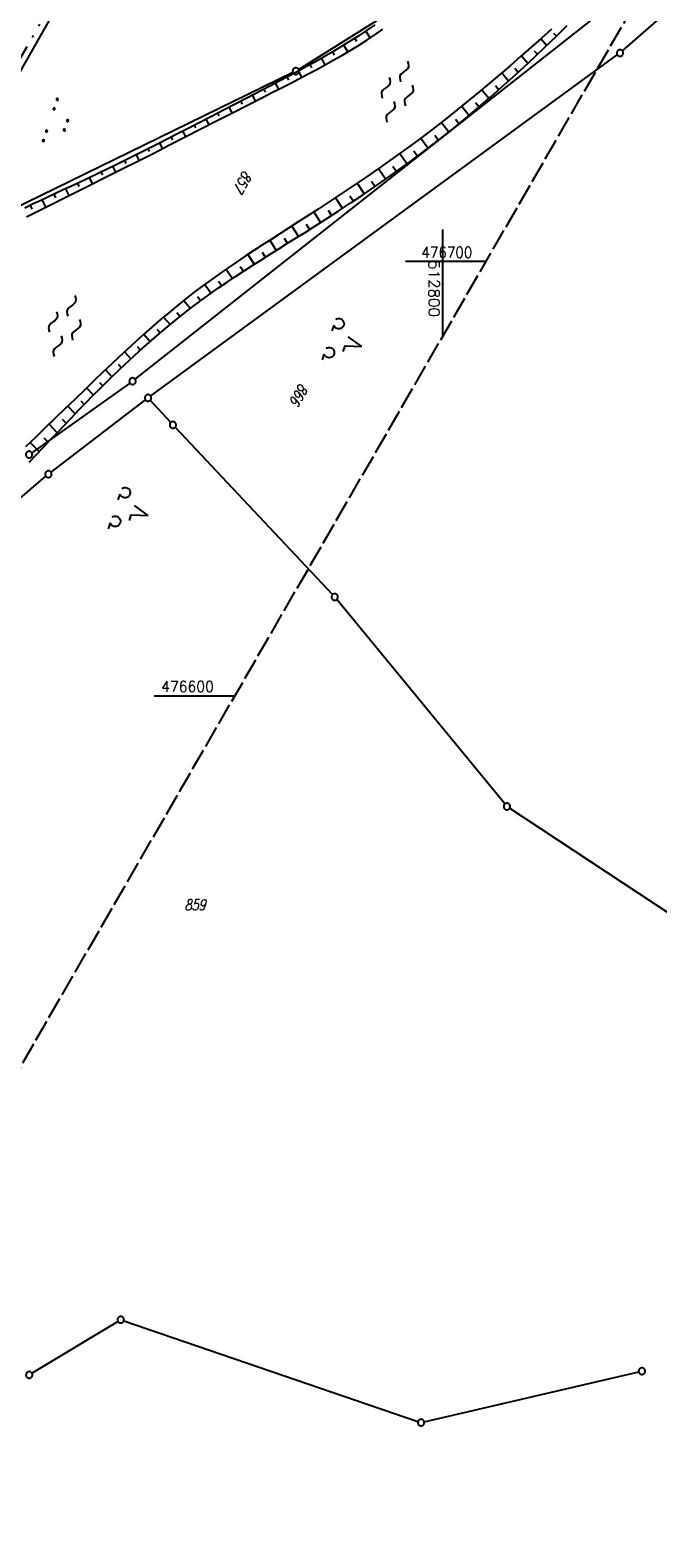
# Model space of a CAD drawing. Extents: x 510526 to 513920, y 467229 to 478797.
# Tile 407 of 467: x 512705 to 512849, y 476407 to 476753. Entities that reach past the tile are written whole.
import ezdxf

# ---------------------------------------------------------------- set-up
doc = ezdxf.new("R2010")
doc.units = 0
doc.header["$LTSCALE"] = 10
doc.header["$MEASUREMENT"] = 0
for name, pattern in [('LT00', [0]), ('LT09', [0.54, 0.2, -0.1, 0.02, -0.1, 0.02, -0.1]), ('LT14', [0.6, 0.5, -0.1])]:
    doc.linetypes.add(name, pattern=pattern)
doc.layers.get('0').update_dxf_attribs({"linetype": 'LT00'})
for name, color, linetype in [('--WASSER_NUTZUNG', 180, 'Continuous'), ('DFK_AB_L', 21, 'LT00'), ('DFK_FLUR_NR', 250, 'LT00'), ('DFK_GZPKT', 250, 'LT00'), ('DFK_KATASTER', 250, 'LT00'), ('DFK_NUTZUNG', 250, 'LT00'), ('GEMARKUNGSGRENZE', 3, 'LT09'), ('V88_BOESCH', 250, 'LT00'), ('V88_BOSCHUNG', 250, 'LT00'), ('V88_RASTER', 250, 'LT00')]:
    doc.layers.add(name, color=color, linetype=linetype)
doc.layers.add('-BLATT_88-RAND', color=7, linetype='LT14', plot=False)
doc.styles.get("Standard").update_dxf_attribs({"font": 'romans.shx'})

# ---------------------------------------------------------------- blocks, each defined once
blk = doc.blocks.new('SYMB7201')
at = {"color": 0, "linetype": 'ByBlock'}
for p, q in [((0, 0.385), (-0.11, 0.015)), ((-0.255, -0.385), (-0.115, -0.385)), ((0.445, -0.385), (0.585, -0.385))]:
    blk.add_line(p, q, dxfattribs=at)
for points in [[(0.25, 0.015), (0.11, 0.015), (0, 0.385)], [(-0.393816, -0.383308), (-0.416239, -0.362945), (-0.432849, -0.337617), (-0.442589, -0.308936), (-0.444836, -0.27873), (-0.439449, -0.248923), (-0.426769, -0.221415), (-0.407606, -0.197958), (-0.38318, -0.180047), (-0.355047, -0.168823), (-0.325, -0.165), (-0.294953, -0.168823), (-0.26682, -0.180047), (-0.242394, -0.197959), (-0.223231, -0.221415), (-0.210551, -0.248923), (-0.205164, -0.27873), (-0.207411, -0.308936), (-0.21715, -0.337617), (-0.233761, -0.362945), (-0.256184, -0.383308)], [(0.306185, -0.383308), (0.283761, -0.362945), (0.267151, -0.337617), (0.257411, -0.308936), (0.255164, -0.27873), (0.260552, -0.248923), (0.273231, -0.221415), (0.292394, -0.197958), (0.31682, -0.180047), (0.344953, -0.168823), (0.375, -0.165), (0.405047, -0.168823), (0.43318, -0.180047), (0.457606, -0.197959), (0.476769, -0.221415), (0.489449, -0.248923), (0.494836, -0.27873), (0.492589, -0.308936), (0.48285, -0.337617), (0.466239, -0.362945), (0.443816, -0.383308)]]:
    blk.add_lwpolyline(points, dxfattribs=at)
blk = doc.blocks.new('SYMB7010')
at = {"color": 0, "linetype": 'ByBlock'}
for points in [[(-0.031408, 0.499213), (-0.093728, 0.49134), (-0.15457, 0.475719), (-0.212975, 0.452595), (-0.268021, 0.422333), (-0.31884, 0.385411), (-0.36463, 0.342411), (-0.40467, 0.29401), (-0.438329, 0.240973), (-0.465074, 0.184136), (-0.484486, 0.124395), (-0.496256, 0.062692), (-0.5002, 0)], [(-0.5002, 0), (-0.496256, -0.062692), (-0.484486, -0.124395), (-0.465075, -0.184136), (-0.438329, -0.240973), (-0.404671, -0.29401), (-0.36463, -0.342411), (-0.31884, -0.385411), (-0.268021, -0.422333), (-0.212975, -0.452595), (-0.154571, -0.475719), (-0.093728, -0.49134), (-0.031408, -0.499213), (0.031408, -0.499213)], [(0.5002, 0), (0.496256, 0.062692), (0.484485, 0.124395), (0.465074, 0.184136), (0.438329, 0.240973), (0.40467, 0.29401), (0.36463, 0.342411), (0.31884, 0.385411), (0.268021, 0.422333), (0.212975, 0.452595), (0.15457, 0.475719), (0.093728, 0.49134), (0.031408, 0.499213), (-0.031408, 0.499213)], [(0.031408, -0.499213), (0.093728, -0.491341), (0.15457, -0.475719), (0.212975, -0.452595), (0.268021, -0.422333), (0.31884, -0.385411), (0.36463, -0.342411), (0.404671, -0.294011), (0.438329, -0.240974), (0.465075, -0.184136), (0.484486, -0.124395), (0.496256, -0.062692), (0.500201, 0)]]:
    blk.add_lwpolyline(points, dxfattribs=at)
blk = doc.blocks.new('SYMB7250')
at = {"color": 0, "linetype": 'ByBlock'}
for points in [[(-0.74, 0), (-0.698333, 0.028889), (-0.656667, 0.051111), (-0.615, 0.06), (-0.573333, 0.051111), (-0.531667, 0.028889), (-0.49, 0)], [(-0.49, 0), (-0.448333, -0.028889), (-0.406667, -0.051111), (-0.365, -0.06), (-0.323333, -0.051111), (-0.281667, -0.028889), (-0.24, 0)], [(-0.25, 0.28), (-0.208333, 0.308889), (-0.166667, 0.331111), (-0.125, 0.34), (-0.083333, 0.331111), (-0.041667, 0.308889), (0, 0.28)], [(0, 0.28), (0.041667, 0.251111), (0.083333, 0.228889), (0.125, 0.22), (0.166667, 0.228889), (0.208333, 0.251111), (0.25, 0.28)], [(0.24, 0), (0.281667, 0.028889), (0.323333, 0.051111), (0.365, 0.06), (0.406667, 0.051111), (0.448333, 0.028889), (0.49, 0)], [(0.49, 0), (0.531667, -0.028889), (0.573333, -0.051111), (0.615, -0.06), (0.656667, -0.051111), (0.698333, -0.028889), (0.74, 0)], [(-0.25, -0.28), (-0.208333, -0.251111), (-0.166667, -0.228889), (-0.125, -0.22), (-0.083333, -0.228889), (-0.041667, -0.251111), (0, -0.28)], [(0, -0.28), (0.041667, -0.308889), (0.083333, -0.331111), (0.125, -0.34), (0.166667, -0.331111), (0.208333, -0.308889), (0.25, -0.28)]]:
    blk.add_lwpolyline(points, dxfattribs=at)
blk = doc.blocks.new('SYMB7111')
at = {"color": 0, "linetype": 'ByBlock'}
for p, q in [((-0.13, 0.202919), (-0.13, 0.177081)), ((-0.125, 0.172895), (-0.125, 0.207105)), ((-0.12, 0.209164), (-0.12, 0.170836)), ((-0.115, 0.170204), (-0.115, 0.209796)), ((-0.11, 0.209164), (-0.11, 0.170836)), ((-0.105, 0.172895), (-0.105, 0.207105)), ((-0.1, 0.202919), (-0.1, 0.177081)), ((-0.095, 0.189874), (-0.095, 0.190146)), ((0.1, 0.202919), (0.1, 0.177081)), ((0.105, 0.172895), (0.105, 0.207105)), ((0.11, 0.209164), (0.11, 0.170836)), ((0.115, 0.170204), (0.115, 0.209796)), ((0.12, 0.209164), (0.12, 0.170836)), ((0.125, 0.172895), (0.125, 0.207105)), ((0.13, 0.202919), (0.13, 0.177081)), ((0.135, 0.189874), (0.135, 0.190146)), ((-0.515, -0.177081), (-0.515, -0.202919)), ((-0.51, -0.207105), (-0.51, -0.172895)), ((-0.505, -0.170836), (-0.505, -0.209164)), ((-0.5, -0.209796), (-0.5, -0.170204)), ((-0.495, -0.170836), (-0.495, -0.209164)), ((-0.49, -0.207105), (-0.49, -0.172895)), ((-0.485, -0.177081), (-0.485, -0.202919)), ((-0.48, -0.190126), (-0.48, -0.189854)), ((-0.285, -0.177081), (-0.285, -0.202919)), ((-0.28, -0.207105), (-0.28, -0.172895)), ((-0.275, -0.170836), (-0.275, -0.209164)), ((-0.27, -0.209796), (-0.27, -0.170204)), ((-0.265, -0.170836), (-0.265, -0.209164)), ((-0.26, -0.207105), (-0.26, -0.172895)), ((-0.255, -0.177081), (-0.255, -0.202919)), ((-0.25, -0.190126), (-0.25, -0.189854)), ((0.255, -0.177081), (0.255, -0.202919)), ((0.26, -0.207105), (0.26, -0.172895)), ((0.265, -0.170836), (0.265, -0.209164)), ((0.27, -0.209796), (0.27, -0.170204)), ((0.275, -0.170836), (0.275, -0.209164)), ((0.28, -0.207105), (0.28, -0.172895)), ((0.285, -0.177081), (0.285, -0.202919)), ((0.29, -0.190126), (0.29, -0.189854)), ((0.485, -0.177081), (0.485, -0.202919)), ((0.49, -0.207105), (0.49, -0.172895)), ((0.495, -0.170836), (0.495, -0.209164)), ((0.5, -0.209796), (0.5, -0.170204)), ((0.505, -0.170836), (0.505, -0.209164)), ((0.51, -0.207105), (0.51, -0.172895)), ((0.515, -0.177081), (0.515, -0.202919)), ((0.52, -0.190126), (0.52, -0.189854))]:
    blk.add_line(p, q, dxfattribs=at)
for points in [[(-0.095, 0.19), (-0.096981, 0.198678), (-0.10253, 0.205637), (-0.11055, 0.209499), (-0.11945, 0.209499), (-0.12747, 0.205637), (-0.133019, 0.198678), (-0.135, 0.19), (-0.133019, 0.181322), (-0.12747, 0.174363), (-0.11945, 0.170501), (-0.11055, 0.170501), (-0.10253, 0.174363), (-0.096981, 0.181322), (-0.095, 0.19)], [(0.135, 0.19), (0.133019, 0.198678), (0.12747, 0.205637), (0.11945, 0.209499), (0.11055, 0.209499), (0.10253, 0.205637), (0.096981, 0.198678), (0.095, 0.19), (0.096981, 0.181322), (0.10253, 0.174363), (0.11055, 0.170501), (0.11945, 0.170501), (0.12747, 0.174363), (0.133019, 0.181322), (0.135, 0.19)], [(-0.48, -0.19), (-0.481981, -0.181322), (-0.48753, -0.174363), (-0.49555, -0.170501), (-0.50445, -0.170501), (-0.51247, -0.174363), (-0.518019, -0.181322), (-0.52, -0.19), (-0.518019, -0.198678), (-0.51247, -0.205637), (-0.50445, -0.209499), (-0.49555, -0.209499), (-0.48753, -0.205637), (-0.481981, -0.198678), (-0.48, -0.19)], [(-0.25, -0.19), (-0.251981, -0.181322), (-0.25753, -0.174363), (-0.26555, -0.170501), (-0.27445, -0.170501), (-0.28247, -0.174363), (-0.288019, -0.181322), (-0.29, -0.19), (-0.288019, -0.198678), (-0.28247, -0.205637), (-0.27445, -0.209499), (-0.26555, -0.209499), (-0.25753, -0.205637), (-0.251981, -0.198678), (-0.25, -0.19)], [(0.29, -0.19), (0.288019, -0.181322), (0.28247, -0.174363), (0.27445, -0.170501), (0.26555, -0.170501), (0.25753, -0.174363), (0.251981, -0.181322), (0.25, -0.19), (0.251981, -0.198678), (0.25753, -0.205637), (0.26555, -0.209499), (0.27445, -0.209499), (0.28247, -0.205637), (0.288019, -0.198678), (0.29, -0.19)], [(0.52, -0.19), (0.518019, -0.181322), (0.51247, -0.174363), (0.50445, -0.170501), (0.49555, -0.170501), (0.48753, -0.174363), (0.481981, -0.181322), (0.48, -0.19), (0.481981, -0.198678), (0.48753, -0.205637), (0.49555, -0.209499), (0.50445, -0.209499), (0.51247, -0.205637), (0.518019, -0.198678), (0.52, -0.19)]]:
    blk.add_lwpolyline(points, dxfattribs=at)

msp = doc.modelspace()

# ---------------------------------------------------------------- linework, layer by layer
at = {"layer": '-BLATT_88-RAND'}
msp.add_lwpolyline([(512755.75, 477179.71), (512292.82, 476378.88), (512541.3, 476235.25), (513004.22, 477036.08), (512755.75, 477179.71)], dxfattribs=at)
at = {"layer": 'DFK_AB_L'}
msp.add_line((512674.1, 476692.94), (512791.07, 476899.26), dxfattribs=at)
at = {"layer": 'DFK_KATASTER'}
for p, q in [((512841.28, 476748.37), (512867.51, 476771.31)), ((512729.26, 476672.89), (512833.94, 476755.29)), ((512784.77, 476755.27), (512766.86, 476744.12)), ((512732.84, 476669.04), (512840.11, 476747.44)), ((512765.55, 476743.39), (512696.22, 476709.56)), ((512728.06, 476672), (512705.49, 476656)), ((512709.92, 476651.52), (512731.63, 476668.14)), ((512737.44, 476662.94), (512732.74, 476668.05)), ((512774.63, 476623.36), (512738.46, 476661.84)), ((512658.27, 476607.45), (512708.75, 476650.57)), ((512814.25, 476575.24), (512775.62, 476622.23)), ((512852.46, 476549.71), (512815.36, 476574.25)), ((512705.54, 476444.36), (512725.31, 476456.28)), ((512726.66, 476456.43), (512794.28, 476433.26)), ((512795.72, 476433.19), (512845.03, 476444.67))]:
    msp.add_line(p, q, dxfattribs=at)
at = {"layer": 'GEMARKUNGSGRENZE', "ltscale": 2.5, "flags": 128}
msp.add_lwpolyline([(512293.26, 476712.05), (512348.09, 476737.8), (512371.78, 476752.19), (512408.68, 476783.8), (512455.44, 476817.71), (512519.61, 476885.05), (512566.78, 476947.34), (512587.11, 476967.26), (512610.39, 476990.06), (512643.46, 477013.58), (512665.36, 477019.76), (512738.72, 477049.3), (512738.99, 477019.09), (512739.25, 476992.81), (512744.89, 476991.76), (512768.61, 476987.28), (512769.09, 476987.32), (512777.28, 476981.67), (512787, 476972.86), (512793.07, 476957.98), (512807.53, 476945.1), (512822.53, 476938.93), (512824.4, 476934.3), (512796.55, 476911.86), (512790.14, 476900.65), (512672.43, 476693.04), (512634.03, 476627.67), (512582.48, 476535.09), (512548.41, 476458.95), (512546.86, 476455.29), (512492.58, 476342.25), (512447.7, 476236.74), (512445.75, 476232.41), (512395.2, 476115.9), (512387.92, 476094.99), (512385.79, 476088.82), (512379.74, 476057.07), (512363.3, 476018.74)], dxfattribs=at)
at = {"layer": 'V88_BOESCH'}
for points in [[(512784.36, 476754.34), (512782.45, 476753.03), (512780.51, 476751.75), (512778.56, 476750.5), (512776.58, 476749.29), (512774.59, 476748.11), (512772.58, 476746.95), (512770.56, 476745.81), (512768.53, 476744.7), (512766.49, 476743.59), (512764.44, 476742.51), (512762.39, 476741.43), (512760.34, 476740.35), (512758.29, 476739.28), (512754.94, 476737.54), (512751.61, 476735.8), (512748.27, 476734.07), (512744.93, 476732.33), (512741.58, 476730.61), (512738.24, 476728.89), (512734.88, 476727.18), (512731.52, 476725.48), (512728.14, 476723.8), (512724.75, 476722.13), (512721.35, 476720.47), (512717.93, 476718.84), (512714.49, 476717.22), (512712.73, 476716.4), (512710.96, 476715.58), (512709.19, 476714.76), (512707.42, 476713.93), (512705.66, 476713.1), (512703.91, 476712.25)], [(512704.87, 476653.84), (512706.5, 476655.53), (512708.13, 476657.23), (512709.76, 476658.93), (512711.38, 476660.63), (512713.01, 476662.34), (512714.64, 476664.04), (512716.27, 476665.74), (512717.91, 476667.43), (512719.56, 476669.11), (512721.22, 476670.79), (512723.43, 476672.97), (512725.67, 476675.13), (512727.93, 476677.25), (512730.22, 476679.35), (512732.54, 476681.42), (512734.89, 476683.44), (512737.27, 476685.43), (512739.68, 476687.38), (512742.13, 476689.28), (512744.61, 476691.14), (512746.52, 476692.52), (512748.44, 476693.88), (512750.39, 476695.21), (512752.35, 476696.52), (512754.32, 476697.82), (512756.3, 476699.1), (512758.29, 476700.37), (512760.29, 476701.63), (512762.29, 476702.89), (512764.3, 476704.14), (512766.3, 476705.39), (512768.31, 476706.65), (512770.31, 476707.91), (512773.13, 476709.71), (512775.93, 476711.52), (512778.73, 476713.36), (512781.51, 476715.22), (512784.27, 476717.1), (512787.01, 476719), (512789.73, 476720.93), (512792.43, 476722.89), (512795.11, 476724.88), (512797.76, 476726.9), (512800.39, 476728.95), (512803.06, 476731.1), (512805.71, 476733.28), (512808.34, 476735.5), (512810.94, 476737.74), (512813.51, 476740.02), (512816.07, 476742.32), (512818.61, 476744.64), (512821.12, 476747), (512823.63, 476749.37), (512826.11, 476751.76), (512828.59, 476754.18)], [(512824.97, 476753.38), (512822.6, 476751.26), (512820.22, 476749.15), (512817.85, 476747.05), (512815.46, 476744.97), (512813.07, 476742.92), (512810.68, 476740.88), (512808.26, 476738.86), (512805.84, 476736.86), (512803.4, 476734.88), (512800.94, 476732.93), (512798.46, 476731), (512795.83, 476729), (512793.18, 476727.03), (512790.51, 476725.08), (512787.82, 476723.15), (512785.1, 476721.25), (512782.38, 476719.36), (512779.63, 476717.5), (512776.87, 476715.65), (512774.11, 476713.82), (512771.33, 476712), (512768.54, 476710.19), (512766.53, 476708.9), (512764.53, 476707.62), (512762.53, 476706.34), (512760.52, 476705.05), (512758.53, 476703.76), (512756.54, 476702.47), (512754.55, 476701.16), (512752.58, 476699.84), (512750.62, 476698.5), (512748.67, 476697.15), (512746.74, 476695.77), (512744.83, 476694.38), (512742.93, 476692.95), (512740.93, 476691.39), (512738.95, 476689.8), (512736.99, 476688.18), (512735.05, 476686.54), (512733.12, 476684.87), (512731.22, 476683.18), (512729.33, 476681.48), (512727.45, 476679.75), (512725.58, 476678.02), (512723.72, 476676.27), (512721.87, 476674.51), (512720.03, 476672.75), (512717.74, 476670.55), (512715.45, 476668.34), (512713.17, 476666.14), (512710.89, 476663.93), (512708.61, 476661.72), (512706.32, 476659.52), (512704.04, 476657.32)], [(512704.28, 476710.22), (512706.11, 476711.17), (512707.95, 476712.1), (512709.79, 476713.02), (512711.64, 476713.94), (512713.49, 476714.85), (512715.34, 476715.76), (512718.99, 476717.58), (512722.63, 476719.4), (512726.27, 476721.23), (512729.9, 476723.06), (512733.52, 476724.9), (512737.14, 476726.75), (512740.76, 476728.59), (512744.38, 476730.44), (512747.99, 476732.3), (512751.61, 476734.15), (512755.23, 476736), (512758.86, 476737.84), (512760.86, 476738.86), (512762.87, 476739.88), (512764.87, 476740.91), (512766.87, 476741.94), (512768.86, 476742.99), (512770.85, 476744.05), (512772.83, 476745.12), (512774.79, 476746.22), (512776.74, 476747.33), (512778.68, 476748.48), (512780.6, 476749.65), (512782.5, 476750.85), (512784.38, 476752.09), (512786.24, 476753.37)]]:
    msp.add_lwpolyline(points, dxfattribs=at)
at = {"layer": 'V88_BOSCHUNG'}
for p, q in [((512780.25, 476750.5), (512779.78, 476751.27)), ((512783.27, 476751.36), (512782.27, 476752.9)), ((512822.54, 476751.2), (512823.92, 476749.65)), ((512825.43, 476752.47), (512826.09, 476751.74)), ((512775.11, 476747.4), (512774.68, 476748.16)), ((512778.15, 476748.16), (512777.25, 476749.7)), ((512818.06, 476747.23), (512819.55, 476745.52)), ((512821.02, 476748.4), (512821.74, 476747.58)), ((512767.61, 476742.33), (512766.85, 476743.79)), ((512769.88, 476744.48), (512769.48, 476745.22)), ((512772.92, 476745.17), (512772.09, 476746.67)), ((512816.57, 476744.37), (512817.34, 476743.48)), ((512762.28, 476739.58), (512761.55, 476740.99)), ((512764.58, 476741.67), (512764.21, 476742.38)), ((512812.07, 476740.41), (512812.88, 476739.45)), ((512813.53, 476743.31), (512815.12, 476741.46)), ((512753.91, 476736.16), (512753.57, 476736.83)), ((512756.93, 476736.86), (512756.23, 476738.21)), ((512759.25, 476738.91), (512758.89, 476739.6)), ((512808.97, 476739.44), (512810.62, 476737.46)), ((512748.58, 476733.41), (512748.25, 476734.06)), ((512751.58, 476734.13), (512750.91, 476735.44)), ((512804.35, 476735.65), (512806.04, 476733.55)), ((512807.5, 476736.52), (512808.34, 476735.5)), ((512740.9, 476728.67), (512740.25, 476729.93)), ((512743.25, 476730.67), (512742.92, 476731.3)), ((512746.24, 476731.4), (512745.59, 476732.68)), ((512799.67, 476731.94), (512801.37, 476729.73)), ((512802.87, 476732.71), (512803.72, 476731.63)), ((512735.56, 476725.94), (512734.91, 476727.2)), ((512737.91, 476727.93), (512737.58, 476728.56)), ((512794.92, 476728.32), (512796.62, 476726.02)), ((512798.15, 476728.99), (512799.01, 476727.87)), ((512727.2, 476722.52), (512726.86, 476723.17)), ((512730.21, 476723.22), (512729.55, 476724.5)), ((512732.56, 476725.21), (512732.23, 476725.84)), ((512790.1, 476724.78), (512791.79, 476722.42)), ((512793.36, 476725.38), (512794.21, 476724.21)), ((512721.82, 476719.85), (512721.48, 476720.54)), ((512724.85, 476720.51), (512724.17, 476721.85)), ((512785.21, 476721.33), (512786.9, 476718.92)), ((512788.51, 476721.85), (512789.35, 476720.66)), ((512714.1, 476715.15), (512713.35, 476716.69)), ((512716.43, 476717.22), (512716.07, 476717.96)), ((512719.48, 476717.82), (512718.78, 476719.24)), ((512780.29, 476717.94), (512781.94, 476715.51)), ((512783.59, 476718.42), (512784.43, 476717.21)), ((512705.62, 476712), (512705.18, 476712.87)), ((512708.73, 476712.49), (512707.9, 476714.16)), ((512711.02, 476714.63), (512710.63, 476715.42)), ((512775.31, 476714.61), (512776.93, 476712.17)), ((512778.62, 476715.05), (512779.44, 476713.83)), ((512770.31, 476711.34), (512771.88, 476708.91)), ((512773.61, 476711.75), (512774.41, 476710.53)), ((512765.27, 476708.09), (512766.8, 476705.7)), ((512768.57, 476708.51), (512769.34, 476707.3)), ((512760.22, 476704.85), (512761.71, 476702.52)), ((512763.5, 476705.29), (512764.26, 476704.11)), ((512753.41, 476698.8), (512754.14, 476697.7)), ((512755.18, 476701.57), (512756.65, 476699.32)), ((512758.43, 476702.08), (512759.18, 476700.93)), ((512748.45, 476695.43), (512749.18, 476694.39)), ((512750.18, 476698.2), (512751.65, 476696.06)), ((512743.59, 476691.91), (512744.33, 476690.94)), ((512745.26, 476694.69), (512746.74, 476692.68)), ((512740.46, 476691.02), (512741.95, 476689.14)), ((512735.8, 476687.19), (512737.28, 476685.44)), ((512738.86, 476688.22), (512739.6, 476687.31)), ((512731.26, 476683.22), (512732.73, 476681.58)), ((512734.25, 476684.37), (512734.99, 476683.53)), ((512726.81, 476679.17), (512728.28, 476677.58)), ((512729.76, 476680.4), (512730.49, 476679.59)), ((512722.43, 476675.04), (512723.94, 476673.46)), ((512725.36, 476676.32), (512726.1, 476675.53)), ((512721.03, 476672.16), (512721.8, 476671.36)), ((512716.76, 476667.95), (512717.58, 476667.09)), ((512718.09, 476670.89), (512719.68, 476669.24)), ((512713.77, 476666.72), (512715.5, 476664.94)), ((512709.46, 476662.55), (512711.35, 476660.6)), ((512712.52, 476663.7), (512713.42, 476662.77)), ((512705.14, 476658.38), (512707.2, 476656.25)), ((512708.29, 476659.44), (512709.28, 476658.42))]:
    msp.add_line(p, q, dxfattribs=at)
at = {"layer": 'V88_RASTER'}
for p, q in [((512800, 476682.79), (512800, 476707.35)), ((512791.45, 476700), (512809.95, 476700)), ((512752.14, 476600), (512733.64, 476600))]:
    msp.add_line(p, q, dxfattribs=at)

# ---------------------------------------------------------------- block references
at = {"layer": '--WASSER_NUTZUNG', "xscale": 9.999999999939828, "yscale": 10.00000000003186, "zscale": 10, "rotation": 251.2882999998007}
for p in [(512789.53, 476738.99), (512713.04, 476685.15)]:
    msp.add_blockref('SYMB7250', p, dxfattribs=at)
at = {"layer": 'DFK_GZPKT', "xscale": 1.499999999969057, "yscale": 1.5, "zscale": 1.5, "rotation": 251.2881100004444}
for p in [(512840.72, 476747.88), (512766.22, 476743.72), (512728.67, 476672.43), (512732.23, 476668.6), (512737.95, 476662.39), (512704.88, 476655.57), (512709.32, 476651.06), (512775.14, 476622.81), (512814.73, 476574.66), (512725.95, 476456.67), (512845.76, 476444.84), (512704.9, 476443.97), (512794.99, 476433.02)]:
    msp.add_blockref('SYMB7010', p, dxfattribs=at)
at = {"layer": 'DFK_NUTZUNG', "yscale": 10, "zscale": 10, "rotation": 251.28826}
for name, p, xscale in [('SYMB7111', (512711.56, 476731.88), 10), ('SYMB7201', (512777.75, 476681.66), 9.999999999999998), ('SYMB7201', (512728.59, 476642.83), 10)]:
    msp.add_blockref(name, p, dxfattribs=dict(at, xscale=xscale))

# ---------------------------------------------------------------- texts
at = {"layer": 'DFK_FLUR_NR', "oblique": 13.754, "width": 0.75}
for s, rotation, p in [('857', 239.9697, (512754.21, 476721.02)), ('866', 239.9697, (512767.14, 476672.11)), ('859', -0.0003, (512740.62, 476550.8))]:
    msp.add_text(s, height=2.5, rotation=rotation, dxfattribs=at).set_placement(p)
at = {"layer": 'V88_RASTER'}
for s, rotation, width, p in [(' 476700', 359.9978, 0.911, (512793.5, 476700.81)), (' 512800', 270.0009, 1.017, (512796.74, 476702.01)), (' 476600', 359.9978, 0.941, (512733.64, 476601))]:
    msp.add_text(s, height=2.5, rotation=rotation, dxfattribs=dict(at, width=width)).set_placement(p)

doc.saveas('drawing.dxf')
